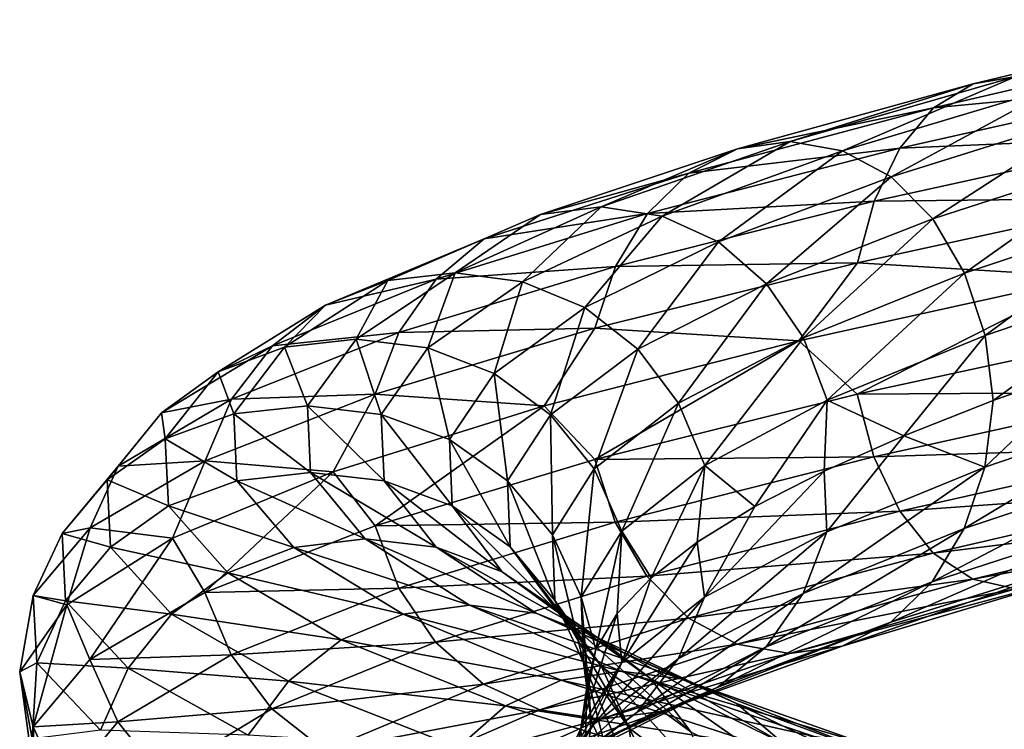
# Model space of a CAD drawing. Header units: metres. Extents: x -109 to 109, y -917 to 389.
# Tile 331 of 656: x -18.98 to -9.47, y -675.65 to -668.8. Entities that reach past the tile are written whole.
import ezdxf

# ---------------------------------------------------------------- set-up
doc = ezdxf.new("R2010")
doc.units = ezdxf.units.M
doc.layers.add('solid_24503124_XXX_01_SW0001', color=7, linetype='CONTINUOUS')

msp = doc.modelspace()

# ---------------------------------------------------------------- linework, layer by layer
at = {"layer": 'solid_24503124_XXX_01_SW0001'}
for points in [[(-7.195387, -668.796448, 17.020285), (-9.770555, -669.416138, 15.535166), (-7.476511, -669.027466, 17.624468)], [(-9.359175, -669.346313, 14.950177), (-9.770555, -669.416138, 15.535166), (-7.195387, -668.796448, 17.020285)], [(-7.476511, -669.027466, 17.624468), (-10.15229, -669.648193, 16.080921), (-7.715675, -669.415039, 18.141806)], [(-9.770555, -669.416138, 15.535166), (-10.15229, -669.648193, 16.080921), (-7.476511, -669.027466, 17.624468)], [(-9.359175, -669.346313, 14.950177), (-11.53777, -669.972046, 13.119463), (-9.770555, -669.416138, 15.535166)], [(-11.030814, -670.062439, 12.6184), (-11.53777, -669.972046, 13.119463), (-9.359175, -669.346313, 14.950177)], [(-8.947944, -669.43811, 14.368219), (-11.030814, -670.062439, 12.6184), (-9.359175, -669.346313, 14.950177)], [(-9.770555, -669.416138, 15.535166), (-12.04491, -670.043274, 13.623528), (-10.15229, -669.648193, 16.080921)], [(-11.53777, -669.972046, 13.119463), (-12.04491, -670.043274, 13.623528), (-9.770555, -669.416138, 15.535166)], [(-10.56077, -670.313721, 12.156743), (-11.030814, -670.062439, 12.6184), (-8.947944, -669.43811, 14.368219)], [(-8.566654, -669.690735, 13.831558), (-10.56077, -670.313721, 12.156743), (-8.947944, -669.43811, 14.368219)], [(-7.715675, -669.415039, 18.141806), (-10.477049, -670.036621, 16.54855), (-7.900064, -669.925842, 18.544359)], [(-10.15229, -669.648193, 16.080921), (-10.477049, -670.036621, 16.54855), (-7.715675, -669.415039, 18.141806)], [(-10.15229, -669.648193, 16.080921), (-12.515505, -670.276672, 14.09419), (-10.477049, -670.036621, 16.54855)], [(-12.04491, -670.043274, 13.623528), (-12.515505, -670.276672, 14.09419), (-10.15229, -669.648193, 16.080921)], [(-10.161241, -670.718445, 11.76768), (-10.56077, -670.313721, 12.156743), (-8.566654, -669.690735, 13.831558)], [(-8.242565, -670.096558, 13.378742), (-10.161241, -670.718445, 11.76768), (-8.566654, -669.690735, 13.831558)], [(-7.900064, -669.925842, 18.544359), (-10.727429, -670.548096, 16.912781), (-8.018706, -670.519897, 18.80801)], [(-10.477049, -670.036621, 16.54855), (-10.727429, -670.548096, 16.912781), (-7.900064, -669.925842, 18.544359)], [(-11.53777, -669.972046, 13.119463), (-13.360272, -670.604004, 10.93558), (-12.04491, -670.043274, 13.623528)], [(-12.773238, -670.692627, 10.53093), (-13.360272, -670.604004, 10.93558), (-11.53777, -669.972046, 13.119463)], [(-11.030814, -670.062439, 12.6184), (-12.773238, -670.692627, 10.53093), (-11.53777, -669.972046, 13.119463)], [(-12.04491, -670.043274, 13.623528), (-13.94752, -670.67688, 11.343198), (-12.515505, -670.276672, 14.09419)], [(-13.360272, -670.604004, 10.93558), (-13.94752, -670.67688, 11.343198), (-12.04491, -670.043274, 13.623528)], [(-10.477049, -670.036621, 16.54855), (-12.91586, -670.666199, 14.497935), (-10.727429, -670.548096, 16.912781)], [(-12.515505, -670.276672, 14.09419), (-12.91586, -670.666199, 14.497935), (-10.477049, -670.036621, 16.54855)], [(-12.228946, -670.942383, 10.158667), (-12.773238, -670.692627, 10.53093), (-11.030814, -670.062439, 12.6184)], [(-10.56077, -670.313721, 12.156743), (-12.228946, -670.942383, 10.158667), (-11.030814, -670.062439, 12.6184)], [(-9.853586, -671.242493, 11.471792), (-10.161241, -670.718445, 11.76768), (-8.242565, -670.096558, 13.378742)], [(-7.993003, -670.62146, 13.033762), (-9.853586, -671.242493, 11.471792), (-8.242565, -670.096558, 13.378742)], [(-12.515505, -670.276672, 14.09419), (-14.49245, -670.911804, 11.724363), (-12.91586, -670.666199, 14.497935)], [(-13.94752, -670.67688, 11.343198), (-14.49245, -670.911804, 11.724363), (-12.515505, -670.276672, 14.09419)], [(-11.766306, -671.345825, 9.845585), (-12.228946, -670.942383, 10.158667), (-10.56077, -670.313721, 12.156743)], [(-10.161241, -670.718445, 11.76768), (-11.766306, -671.345825, 9.845585), (-10.56077, -670.313721, 12.156743)], [(-10.727429, -670.548096, 16.912781), (-13.224523, -671.178528, 14.812913), (-10.888534, -671.142578, 17.151775)], [(-12.91586, -670.666199, 14.497935), (-13.224523, -671.178528, 14.812913), (-10.727429, -670.548096, 16.912781)], [(-8.018706, -670.519897, 18.80801), (-10.888534, -671.142578, 17.151775), (-8.649696, -671.278198, 18.622126)], [(-10.727429, -670.548096, 16.912781), (-10.888534, -671.142578, 17.151775), (-8.018706, -670.519897, 18.80801)], [(-13.94752, -670.67688, 11.343198), (-15.4204, -671.315613, 8.765796), (-14.49245, -670.911804, 11.724363)], [(-14.771138, -671.240845, 8.467134), (-15.4204, -671.315613, 8.765796), (-13.94752, -670.67688, 11.343198)], [(-12.91586, -670.666199, 14.497935), (-14.956044, -671.302673, 12.051969), (-13.224523, -671.178528, 14.812913)], [(-14.49245, -670.911804, 11.724363), (-14.956044, -671.302673, 12.051969), (-12.91586, -670.666199, 14.497935)], [(-13.360272, -670.604004, 10.93558), (-14.771138, -671.240845, 8.467134), (-13.94752, -670.67688, 11.343198)], [(-14.122111, -671.327637, 8.171399), (-14.771138, -671.240845, 8.467134), (-13.360272, -670.604004, 10.93558)], [(-12.773238, -670.692627, 10.53093), (-14.122111, -671.327637, 8.171399), (-13.360272, -670.604004, 10.93558)], [(-13.520341, -671.575562, 7.900121), (-14.122111, -671.327637, 8.171399), (-12.773238, -670.692627, 10.53093)], [(-12.228946, -670.942383, 10.158667), (-13.520341, -671.575562, 7.900121), (-12.773238, -670.692627, 10.53093)], [(-9.656173, -671.845032, 11.286576), (-9.853586, -671.242493, 11.471792), (-7.993003, -670.62146, 13.033762)], [(-7.832866, -671.224548, 12.817045), (-9.656173, -671.845032, 11.286576), (-7.993003, -670.62146, 13.033762)], [(-11.410055, -671.868774, 9.608207), (-11.766306, -671.345825, 9.845585), (-10.161241, -670.718445, 11.76768)], [(-9.853586, -671.242493, 11.471792), (-11.410055, -671.868774, 9.608207), (-10.161241, -670.718445, 11.76768)], [(-14.49245, -670.911804, 11.724363), (-16.022875, -671.552368, 9.045856), (-14.956044, -671.302673, 12.051969)], [(-15.4204, -671.315613, 8.765796), (-16.022875, -671.552368, 9.045856), (-14.49245, -670.911804, 11.724363)], [(-13.008846, -671.977539, 7.672876), (-13.520341, -671.575562, 7.900121), (-12.228946, -670.942383, 10.158667)], [(-11.766306, -671.345825, 9.845585), (-13.008846, -671.977539, 7.672876), (-12.228946, -670.942383, 10.158667)], [(-10.888534, -671.142578, 17.151775), (-13.423128, -671.77356, 15.020215), (-11.454865, -671.89801, 16.873978)], [(-13.224523, -671.178528, 14.812913), (-13.423128, -671.77356, 15.020215), (-10.888534, -671.142578, 17.151775)], [(-10.888534, -671.142578, 17.151775), (-11.454865, -671.89801, 16.873978), (-8.649696, -671.278198, 18.622126)], [(-14.771138, -671.240845, 8.467134), (-15.726528, -671.881348, 5.78996), (-15.4204, -671.315613, 8.765796)], [(-15.035522, -671.966064, 5.612313), (-15.726528, -671.881348, 5.78996), (-14.771138, -671.240845, 8.467134)], [(-13.224523, -671.178528, 14.812913), (-15.313463, -671.81604, 12.308246), (-13.423128, -671.77356, 15.020215)], [(-14.956044, -671.302673, 12.051969), (-15.313463, -671.81604, 12.308246), (-13.224523, -671.178528, 14.812913)], [(-14.122111, -671.327637, 8.171399), (-15.035522, -671.966064, 5.612313), (-14.771138, -671.240845, 8.467134)], [(-11.181458, -672.470642, 9.460535), (-11.410055, -671.868774, 9.608207), (-9.853586, -671.242493, 11.471792)], [(-9.656173, -671.845032, 11.286576), (-11.181458, -672.470642, 9.460535), (-9.853586, -671.242493, 11.471792)], [(-7.832866, -671.224548, 12.817045), (-9.576473, -672.474121, 11.240294), (-9.656173, -671.845032, 11.286576)], [(-7.832866, -671.224548, 12.817045), (-8.624189, -672.136108, 12.105274), (-9.576473, -672.474121, 11.240294)], [(-14.956044, -671.302673, 12.051969), (-16.535427, -671.944702, 9.287449), (-15.313463, -671.81604, 12.308246)], [(-16.022875, -671.552368, 9.045856), (-16.535427, -671.944702, 9.287449), (-14.956044, -671.302673, 12.051969)], [(-15.4204, -671.315613, 8.765796), (-16.417784, -671.958191, 5.970492), (-16.022875, -671.552368, 9.045856)], [(-15.726528, -671.881348, 5.78996), (-16.417784, -671.958191, 5.970492), (-15.4204, -671.315613, 8.765796)], [(-14.39483, -672.212097, 5.450524), (-15.035522, -671.966064, 5.612313), (-14.122111, -671.327637, 8.171399)], [(-13.520341, -671.575562, 7.900121), (-14.39483, -672.212097, 5.450524), (-14.122111, -671.327637, 8.171399)], [(-12.614975, -672.499329, 7.501595), (-13.008846, -671.977539, 7.672876), (-11.766306, -671.345825, 9.845585)], [(-11.410055, -671.868774, 9.608207), (-12.614975, -672.499329, 7.501595), (-11.766306, -671.345825, 9.845585)], [(-8.649696, -671.278198, 18.622126), (-11.454865, -671.89801, 16.873978), (-10.889643, -672.412842, 17.17552)], [(-8.649696, -671.278198, 18.622126), (-10.889643, -672.412842, 17.17552), (-8.019524, -671.790161, 18.831926)], [(-16.022875, -671.552368, 9.045856), (-17.059227, -672.196838, 6.140936), (-16.535427, -671.944702, 9.287449)], [(-16.417784, -671.958191, 5.970492), (-17.059227, -672.196838, 6.140936), (-16.022875, -671.552368, 9.045856)], [(-13.850252, -672.612427, 5.316343), (-14.39483, -672.212097, 5.450524), (-13.520341, -671.575562, 7.900121)], [(-13.008846, -671.977539, 7.672876), (-13.850252, -672.612427, 5.316343), (-13.520341, -671.575562, 7.900121)], [(-15.313463, -671.81604, 12.308246), (-16.93059, -672.459229, 9.477411), (-15.543441, -672.411743, 12.477777)], [(-16.535427, -671.944702, 9.287449), (-16.93059, -672.459229, 9.477411), (-15.313463, -671.81604, 12.308246)], [(-13.423128, -671.77356, 15.020215), (-15.543441, -672.411743, 12.477777), (-13.913095, -672.526001, 14.665479)], [(-15.313463, -671.81604, 12.308246), (-15.543441, -672.411743, 12.477777), (-13.423128, -671.77356, 15.020215)], [(-13.423128, -671.77356, 15.020215), (-13.913095, -672.526001, 14.665479), (-11.454865, -671.89801, 16.873978)], [(-8.019524, -671.790161, 18.831926), (-10.889643, -672.412842, 17.17552), (-7.901592, -672.393616, 18.590698)], [(-15.726528, -671.881348, 5.78996), (-16.196915, -672.524048, 2.987292), (-16.417784, -671.958191, 5.970492)], [(-15.48524, -672.606628, 2.933246), (-16.196915, -672.524048, 2.987292), (-15.726528, -671.881348, 5.78996)], [(-15.035522, -671.966064, 5.612313), (-15.48524, -672.606628, 2.933246), (-15.726528, -671.881348, 5.78996)], [(-11.454865, -671.89801, 16.873978), (-13.913095, -672.526001, 14.665479), (-13.424495, -673.043823, 15.043742)], [(-11.454865, -671.89801, 16.873978), (-13.424495, -673.043823, 15.043742), (-10.889643, -672.412842, 17.17552)], [(-12.362238, -673.100464, 7.396336), (-12.614975, -672.499329, 7.501595), (-11.410055, -671.868774, 9.608207)], [(-11.181458, -672.470642, 9.460535), (-12.362238, -673.100464, 7.396336), (-11.410055, -671.868774, 9.608207)], [(-9.656173, -671.845032, 11.286576), (-10.440995, -672.813721, 10.288092), (-11.181458, -672.470642, 9.460535)], [(-9.656173, -671.845032, 11.286576), (-9.576473, -672.474121, 11.240294), (-10.440995, -672.813721, 10.288092)], [(-16.535427, -671.944702, 9.287449), (-17.604929, -672.59082, 6.289272), (-16.93059, -672.459229, 9.477411)], [(-17.059227, -672.196838, 6.140936), (-17.604929, -672.59082, 6.289272), (-16.535427, -671.944702, 9.287449)], [(-16.417784, -671.958191, 5.970492), (-16.908846, -672.603027, 3.044178), (-17.059227, -672.196838, 6.140936)], [(-16.196915, -672.524048, 2.987292), (-16.908846, -672.603027, 3.044178), (-16.417784, -671.958191, 5.970492)], [(-14.825384, -672.850647, 2.886059), (-15.48524, -672.606628, 2.933246), (-15.035522, -671.966064, 5.612313)], [(-14.39483, -672.212097, 5.450524), (-14.825384, -672.850647, 2.886059), (-15.035522, -671.966064, 5.612313)], [(-13.430905, -673.132996, 5.216724), (-13.850252, -672.612427, 5.316343), (-13.008846, -671.977539, 7.672876)], [(-12.614975, -672.499329, 7.501595), (-13.430905, -673.132996, 5.216724), (-13.008846, -671.977539, 7.672876)], [(-17.059227, -672.196838, 6.140936), (-17.569473, -672.843689, 3.099886), (-17.604929, -672.59082, 6.289272)], [(-16.908846, -672.603027, 3.044178), (-17.569473, -672.843689, 3.099886), (-17.059227, -672.196838, 6.140936)], [(-14.264518, -673.249268, 2.849287), (-14.825384, -672.850647, 2.886059), (-14.39483, -672.212097, 5.450524)], [(-13.850252, -672.612427, 5.316343), (-14.264518, -673.249268, 2.849287), (-14.39483, -672.212097, 5.450524)], [(-9.657539, -673.115234, 11.310103), (-9.576473, -672.474121, 11.240294), (-8.624189, -672.136108, 12.105274)], [(-7.833974, -672.494751, 12.840791), (-9.657539, -673.115234, 11.310103), (-8.624189, -672.136108, 12.105274)], [(-10.889643, -672.412842, 17.17552), (-10.729505, -673.01593, 16.958803), (-7.901592, -672.393616, 18.590698)], [(-7.901592, -672.393616, 18.590698), (-10.729505, -673.01593, 16.958803), (-7.717806, -672.919189, 18.20752)], [(-16.93059, -672.459229, 9.477411), (-18.02565, -673.106567, 6.407337), (-17.184853, -673.055664, 9.604274)], [(-17.604929, -672.59082, 6.289272), (-18.02565, -673.106567, 6.407337), (-16.93059, -672.459229, 9.477411)], [(-15.543441, -672.411743, 12.477777), (-17.184853, -673.055664, 9.604274), (-15.9499, -673.161377, 12.061428)], [(-16.93059, -672.459229, 9.477411), (-17.184853, -673.055664, 9.604274), (-15.543441, -672.411743, 12.477777)], [(-15.543441, -672.411743, 12.477777), (-15.9499, -673.161377, 12.061428), (-13.913095, -672.526001, 14.665479)], [(-13.161821, -673.733337, 5.15745), (-13.430905, -673.132996, 5.216724), (-12.614975, -672.499329, 7.501595)], [(-10.889643, -672.412842, 17.17552), (-13.424495, -673.043823, 15.043742), (-10.729505, -673.01593, 16.958803)], [(-12.362238, -673.100464, 7.396336), (-13.161821, -673.733337, 5.15745), (-12.614975, -672.499329, 7.501595)], [(-11.181458, -672.470642, 9.460535), (-11.877517, -673.496765, 8.159165), (-12.362238, -673.100464, 7.396336)], [(-11.181458, -672.470642, 9.460535), (-11.210419, -673.154663, 9.257915), (-11.877517, -673.496765, 8.159165)], [(-11.181458, -672.470642, 9.460535), (-10.440995, -672.813721, 10.288092), (-11.210419, -673.154663, 9.257915)], [(-9.657539, -673.115234, 11.310103), (-10.440995, -672.813721, 10.288092), (-9.576473, -672.474121, 11.240294)], [(-9.856146, -673.710327, 11.517406), (-9.657539, -673.115234, 11.310103), (-7.833974, -672.494751, 12.840791)], [(-7.995079, -673.089233, 13.079783), (-9.856146, -673.710327, 11.517406), (-7.833974, -672.494751, 12.840791)], [(-17.604929, -672.59082, 6.289272), (-18.131498, -673.23938, 3.150612), (-18.02565, -673.106567, 6.407337)], [(-17.569473, -672.843689, 3.099886), (-18.131498, -673.23938, 3.150612), (-17.604929, -672.59082, 6.289272)], [(-16.196915, -672.524048, 2.987292), (-16.168335, -673.167419, 0.145561), (-16.908846, -672.603027, 3.044178)], [(-15.457917, -673.247803, 0.216833), (-16.168335, -673.167419, 0.145561), (-16.196915, -672.524048, 2.987292)], [(-15.48524, -672.606628, 2.933246), (-15.457917, -673.247803, 0.216833), (-16.196915, -672.524048, 2.987292)], [(-13.913095, -672.526001, 14.665479), (-15.9499, -673.161377, 12.061428), (-15.545023, -673.682007, 12.501043)], [(-13.913095, -672.526001, 14.665479), (-15.545023, -673.682007, 12.501043), (-13.424495, -673.043823, 15.043742)], [(-16.908846, -672.603027, 3.044178), (-16.879011, -673.248657, 0.077084), (-17.569473, -672.843689, 3.099886)], [(-16.168335, -673.167419, 0.145561), (-16.879011, -673.248657, 0.077084), (-16.908846, -672.603027, 3.044178)], [(-14.799226, -673.489807, 0.285839), (-15.457917, -673.247803, 0.216833), (-15.48524, -672.606628, 2.933246)], [(-14.825384, -672.850647, 2.886059), (-14.799226, -673.489807, 0.285839), (-15.48524, -672.606628, 2.933246)], [(-13.832628, -673.768555, 2.824678), (-14.264518, -673.249268, 2.849287), (-13.850252, -672.612427, 5.316343)], [(-13.430905, -673.132996, 5.216724), (-13.832628, -673.768555, 2.824678), (-13.850252, -672.612427, 5.316343)], [(-17.569473, -672.843689, 3.099886), (-17.538473, -673.491272, 0.016463), (-18.131498, -673.23938, 3.150612)], [(-16.879011, -673.248657, 0.077084), (-17.538473, -673.491272, 0.016463), (-17.569473, -672.843689, 3.099886)], [(-14.239348, -673.886719, 0.347829), (-14.799226, -673.489807, 0.285839), (-14.825384, -672.850647, 2.886059)], [(-14.264518, -673.249268, 2.849287), (-14.239348, -673.886719, 0.347829), (-14.825384, -672.850647, 2.886059)], [(-11.183041, -673.740906, 9.483802), (-11.210419, -673.154663, 9.257915), (-10.440995, -672.813721, 10.288092)], [(-9.657539, -673.115234, 11.310103), (-11.183041, -673.740906, 9.483802), (-10.440995, -672.813721, 10.288092)], [(-10.729505, -673.01593, 16.958803), (-10.479943, -673.540771, 16.613823), (-7.717806, -672.919189, 18.20752)], [(-7.717806, -672.919189, 18.20752), (-10.479943, -673.540771, 16.613823), (-7.479135, -673.325928, 17.705099)], [(-17.184853, -673.055664, 9.604274), (-18.29636, -673.703857, 6.487937), (-17.500826, -673.802002, 9.144312)], [(-18.02565, -673.106567, 6.407337), (-18.29636, -673.703857, 6.487937), (-17.184853, -673.055664, 9.604274)], [(-17.184853, -673.055664, 9.604274), (-17.500826, -673.802002, 9.144312), (-15.9499, -673.161377, 12.061428)], [(-13.424495, -673.043823, 15.043742), (-15.545023, -673.682007, 12.501043), (-13.227081, -673.646362, 14.858526)], [(-13.424495, -673.043823, 15.043742), (-13.227081, -673.646362, 14.858526), (-10.729505, -673.01593, 16.958803)], [(-10.729505, -673.01593, 16.958803), (-13.227081, -673.646362, 14.858526), (-10.479943, -673.540771, 16.613823)], [(-18.02565, -673.106567, 6.407337), (-18.564804, -673.75647, 3.193421), (-18.29636, -673.703857, 6.487937)], [(-18.131498, -673.23938, 3.150612), (-18.564804, -673.75647, 3.193421), (-18.02565, -673.106567, 6.407337)], [(-15.9499, -673.161377, 12.061428), (-17.500826, -673.802002, 9.144312), (-17.186602, -674.325928, 9.627248)], [(-15.9499, -673.161377, 12.061428), (-17.186602, -674.325928, 9.627248), (-15.545023, -673.682007, 12.501043)], [(-16.168335, -673.167419, 0.145561), (-15.640689, -673.809937, -2.646977), (-16.879011, -673.248657, 0.077084)], [(-14.953455, -673.888184, -2.452549), (-15.640689, -673.809937, -2.646977), (-16.168335, -673.167419, 0.145561)], [(-15.457917, -673.247803, 0.216833), (-14.953455, -673.888184, -2.452549), (-16.168335, -673.167419, 0.145561)], [(-13.555495, -674.368042, 2.813535), (-13.832628, -673.768555, 2.824678), (-13.430905, -673.132996, 5.216724)], [(-13.161821, -673.733337, 5.15745), (-13.555495, -674.368042, 2.813535), (-13.430905, -673.132996, 5.216724)], [(-12.362238, -673.100464, 7.396336), (-12.880368, -674.18396, 5.795998), (-13.161821, -673.733337, 5.15745)], [(-12.362238, -673.100464, 7.396336), (-12.435658, -673.839966, 7.001546), (-12.880368, -674.18396, 5.795998)], [(-12.362238, -673.100464, 7.396336), (-11.877517, -673.496765, 8.159165), (-12.435658, -673.839966, 7.001546)], [(-12.363988, -674.370728, 7.419309), (-11.877517, -673.496765, 8.159165), (-11.210419, -673.154663, 9.257915)], [(-11.183041, -673.740906, 9.483802), (-12.363988, -674.370728, 7.419309), (-11.210419, -673.154663, 9.257915)], [(-11.413018, -674.336609, 9.653334), (-11.183041, -673.740906, 9.483802), (-9.657539, -673.115234, 11.310103)], [(-9.856146, -673.710327, 11.517406), (-11.413018, -674.336609, 9.653334), (-9.657539, -673.115234, 11.310103)], [(-10.164808, -674.222656, 11.832383), (-9.856146, -673.710327, 11.517406), (-7.995079, -673.089233, 13.079783)], [(-8.245459, -673.600769, 13.444015), (-10.164808, -674.222656, 11.832383), (-7.995079, -673.089233, 13.079783)], [(-18.131498, -673.23938, 3.150612), (-18.099506, -673.888672, -0.031778), (-18.564804, -673.75647, 3.193421)], [(-17.538473, -673.491272, 0.016463), (-18.099506, -673.888672, -0.031778), (-18.131498, -673.23938, 3.150612)], [(-16.879011, -673.248657, 0.077084), (-16.328171, -673.893311, -2.838654), (-17.538473, -673.491272, 0.016463)], [(-15.640689, -673.809937, -2.646977), (-16.328171, -673.893311, -2.838654), (-16.879011, -673.248657, 0.077084)], [(-14.316259, -674.128235, -2.269354), (-14.953455, -673.888184, -2.452549), (-15.457917, -673.247803, 0.216833)], [(-14.799226, -673.489807, 0.285839), (-14.316259, -674.128235, -2.269354), (-15.457917, -673.247803, 0.216833)], [(-13.808222, -674.404663, 0.399271), (-14.239348, -673.886719, 0.347829), (-14.264518, -673.249268, 2.849287)], [(-13.832628, -673.768555, 2.824678), (-13.808222, -674.404663, 0.399271), (-14.264518, -673.249268, 2.849287)], [(-10.479943, -673.540771, 16.613823), (-10.155854, -673.946655, 16.161007), (-7.479135, -673.325928, 17.705099)], [(-7.479135, -673.325928, 17.705099), (-10.155854, -673.946655, 16.161007), (-7.19834, -673.579529, 17.110077)], [(-17.538473, -673.491272, 0.016463), (-16.966112, -674.138, -3.013598), (-18.099506, -673.888672, -0.031778)], [(-16.328171, -673.893311, -2.838654), (-16.966112, -674.138, -3.013598), (-17.538473, -673.491272, 0.016463)], [(-13.774653, -674.523376, -2.110305), (-14.316259, -674.128235, -2.269354), (-14.799226, -673.489807, 0.285839)], [(-14.239348, -673.886719, 0.347829), (-13.774653, -674.523376, -2.110305), (-14.799226, -673.489807, 0.285839)], [(-13.227081, -673.646362, 14.858526), (-12.919428, -674.170349, 14.562638), (-10.479943, -673.540771, 16.613823)], [(-10.479943, -673.540771, 16.613823), (-12.919428, -674.170349, 14.562638), (-10.155854, -673.946655, 16.161007)], [(-12.363988, -674.370728, 7.419309), (-12.435658, -673.839966, 7.001546), (-11.877517, -673.496765, 8.159165)], [(-10.565163, -674.612183, 12.236128), (-10.164808, -674.222656, 11.832383), (-8.245459, -673.600769, 13.444015)], [(-8.570217, -673.989136, 13.911644), (-10.565163, -674.612183, 12.236128), (-8.245459, -673.600769, 13.444015)], [(-10.155854, -673.946655, 16.161007), (-9.774565, -674.199219, 15.624346), (-7.19834, -673.579529, 17.110077)], [(-7.19834, -673.579529, 17.110077), (-9.774565, -674.199219, 15.624346), (-6.895494, -673.672424, 16.465178)], [(-18.29636, -673.703857, 6.487937), (-18.843611, -674.354614, 3.225599), (-18.520279, -674.446838, 6.000711)], [(-18.564804, -673.75647, 3.193421), (-18.843611, -674.354614, 3.225599), (-18.29636, -673.703857, 6.487937)], [(-18.29636, -673.703857, 6.487937), (-18.520279, -674.446838, 6.000711), (-17.500826, -673.802002, 9.144312)], [(-15.545023, -673.682007, 12.501043), (-17.186602, -674.325928, 9.627248), (-15.316426, -674.283875, 12.353372)], [(-15.545023, -673.682007, 12.501043), (-15.316426, -674.283875, 12.353372), (-13.227081, -673.646362, 14.858526)], [(-13.227081, -673.646362, 14.858526), (-15.316426, -674.283875, 12.353372), (-12.919428, -674.170349, 14.562638)], [(-13.161821, -673.733337, 5.15745), (-13.413967, -674.873596, 3.285906), (-13.555495, -674.368042, 2.813535)], [(-13.161821, -673.733337, 5.15745), (-13.207704, -674.528564, 4.553731), (-13.413967, -674.873596, 3.285906)], [(-13.161821, -673.733337, 5.15745), (-12.880368, -674.18396, 5.795998), (-13.207704, -674.528564, 4.553731)], [(-11.770437, -674.849976, 9.90961), (-11.413018, -674.336609, 9.653334), (-9.856146, -673.710327, 11.517406)], [(-10.164808, -674.222656, 11.832383), (-11.770437, -674.849976, 9.90961), (-9.856146, -673.710327, 11.517406)], [(-9.774565, -674.199219, 15.624346), (-9.363334, -674.291016, 15.042388), (-6.895494, -673.672424, 16.465178)], [(-18.564804, -673.75647, 3.193421), (-18.532047, -674.407104, -0.065268), (-18.843611, -674.354614, 3.225599)], [(-18.099506, -673.888672, -0.031778), (-18.532047, -674.407104, -0.065268), (-18.564804, -673.75647, 3.193421)], [(-17.500826, -673.802002, 9.144312), (-18.520279, -674.446838, 6.000711), (-18.298223, -674.974121, 6.510592)], [(-17.500826, -673.802002, 9.144312), (-18.298223, -674.974121, 6.510592), (-17.186602, -674.325928, 9.627248)], [(-15.640689, -673.809937, -2.646977), (-14.631547, -674.450134, -5.304367), (-16.328171, -673.893311, -2.838654)], [(-13.988654, -674.526306, -4.992721), (-14.631547, -674.450134, -5.304367), (-15.640689, -673.809937, -2.646977)], [(-14.953455, -673.888184, -2.452549), (-13.988654, -674.526306, -4.992721), (-15.640689, -673.809937, -2.646977)], [(-13.531578, -675.003296, 0.436928), (-13.808222, -674.404663, 0.399271), (-13.832628, -673.768555, 2.824678)], [(-13.555495, -674.368042, 2.813535), (-13.531578, -675.003296, 0.436928), (-13.832628, -673.768555, 2.824678)], [(-12.618251, -674.967163, 7.546172), (-12.363988, -674.370728, 7.419309), (-11.183041, -673.740906, 9.483802)], [(-11.413018, -674.336609, 9.653334), (-12.618251, -674.967163, 7.546172), (-11.183041, -673.740906, 9.483802)], [(-18.099506, -673.888672, -0.031778), (-17.508837, -674.537048, -3.159098), (-18.532047, -674.407104, -0.065268)], [(-16.966112, -674.138, -3.013598), (-17.508837, -674.537048, -3.159098), (-18.099506, -673.888672, -0.031778)], [(-16.328171, -673.893311, -2.838654), (-15.274673, -674.535522, -5.613304), (-16.966112, -674.138, -3.013598)], [(-14.631547, -674.450134, -5.304367), (-15.274673, -674.535522, -5.613304), (-16.328171, -673.893311, -2.838654)], [(-13.39257, -674.764404, -4.700842), (-13.988654, -674.526306, -4.992721), (-14.953455, -673.888184, -2.452549)], [(-14.316259, -674.128235, -2.269354), (-13.39257, -674.764404, -4.700842), (-14.953455, -673.888184, -2.452549)], [(-13.357596, -675.040039, -1.984124), (-13.774653, -674.523376, -2.110305), (-14.239348, -673.886719, 0.347829)], [(-13.808222, -674.404663, 0.399271), (-13.357596, -675.040039, -1.984124), (-14.239348, -673.886719, 0.347829)], [(-13.163684, -675.003601, 5.180105), (-12.880368, -674.18396, 5.795998), (-12.435658, -673.839966, 7.001546)], [(-12.363988, -674.370728, 7.419309), (-13.163684, -675.003601, 5.180105), (-12.435658, -673.839966, 7.001546)], [(-12.919428, -674.170349, 14.562638), (-12.519897, -674.575134, 14.173574), (-10.155854, -673.946655, 16.161007)], [(-10.155854, -673.946655, 16.161007), (-12.519897, -674.575134, 14.173574), (-9.774565, -674.199219, 15.624346)], [(-11.035758, -674.845581, 12.706791), (-10.565163, -674.612183, 12.236128), (-8.570217, -673.989136, 13.911644)], [(-8.951953, -674.221191, 14.457399), (-11.035758, -674.845581, 12.706791), (-8.570217, -673.989136, 13.911644)], [(-16.966112, -674.138, -3.013598), (-15.871454, -674.782104, -5.897059), (-17.508837, -674.537048, -3.159098)], [(-15.274673, -674.535522, -5.613304), (-15.871454, -674.782104, -5.897059), (-16.966112, -674.138, -3.013598)], [(-15.316426, -674.283875, 12.353372), (-14.960176, -674.806824, 12.115993), (-12.919428, -674.170349, 14.562638)], [(-12.919428, -674.170349, 14.562638), (-14.960176, -674.806824, 12.115993), (-12.519897, -674.575134, 14.173574)], [(-12.885909, -675.15802, -4.449414), (-13.39257, -674.764404, -4.700842), (-14.316259, -674.128235, -2.269354)], [(-13.774653, -674.523376, -2.110305), (-12.885909, -675.15802, -4.449414), (-14.316259, -674.128235, -2.269354)], [(-13.163684, -675.003601, 5.180105), (-13.207704, -674.528564, 4.553731), (-12.880368, -674.18396, 5.795998)], [(-12.519897, -674.575134, 14.173574), (-12.049853, -674.826416, 13.711919), (-9.774565, -674.199219, 15.624346)], [(-9.774565, -674.199219, 15.624346), (-12.049853, -674.826416, 13.711919), (-9.363334, -674.291016, 15.042388)], [(-17.186602, -674.325928, 9.627248), (-16.933865, -674.927063, 9.521989), (-15.316426, -674.283875, 12.353372)], [(-15.316426, -674.283875, 12.353372), (-16.933865, -674.927063, 9.521989), (-14.960176, -674.806824, 12.115993)], [(-12.234032, -675.240845, 10.237216), (-11.770437, -674.849976, 9.90961), (-10.164808, -674.222656, 11.832383)], [(-10.565163, -674.612183, 12.236128), (-12.234032, -675.240845, 10.237216), (-10.164808, -674.222656, 11.832383)], [(-12.049853, -674.826416, 13.711919), (-11.542897, -674.916748, 13.210855), (-9.363334, -674.291016, 15.042388)], [(-11.542897, -674.916748, 13.210855), (-11.035758, -674.845581, 12.706791), (-8.951953, -674.221191, 14.457399)], [(-9.363334, -674.291016, 15.042388), (-11.542897, -674.916748, 13.210855), (-8.951953, -674.221191, 14.457399)], [(-18.843611, -674.354614, 3.225599), (-18.975239, -675.093628, 2.729767), (-18.520279, -674.446838, 6.000711)], [(-18.843611, -674.354614, 3.225599), (-18.810362, -675.006104, -0.082185), (-18.975239, -675.093628, 2.729767)], [(-18.532047, -674.407104, -0.065268), (-18.810362, -675.006104, -0.082185), (-18.843611, -674.354614, 3.225599)], [(-17.186602, -674.325928, 9.627248), (-18.298223, -674.974121, 6.510592), (-16.933865, -674.927063, 9.521989)], [(-13.555495, -674.368042, 2.813535), (-13.413967, -674.873596, 3.285906), (-13.497637, -675.218872, 2.004135)], [(-13.555495, -674.368042, 2.813535), (-13.497637, -675.218872, 2.004135), (-13.458428, -675.564209, 0.720317)], [(-13.555495, -674.368042, 2.813535), (-13.458428, -675.564209, 0.720317), (-13.531578, -675.003296, 0.436928)], [(-13.434393, -675.600891, 5.260705), (-13.163684, -675.003601, 5.180105), (-12.363988, -674.370728, 7.419309)], [(-12.618251, -674.967163, 7.546172), (-13.434393, -675.600891, 5.260705), (-12.363988, -674.370728, 7.419309)], [(-13.013413, -675.481689, 7.736134), (-12.618251, -674.967163, 7.546172), (-11.413018, -674.336609, 9.653334)], [(-11.770437, -674.849976, 9.90961), (-13.013413, -675.481689, 7.736134), (-11.413018, -674.336609, 9.653334)], [(-18.520279, -674.446838, 6.000711), (-18.975239, -675.093628, 2.729767), (-18.84553, -675.624817, 3.247921)], [(-18.520279, -674.446838, 6.000711), (-18.84553, -675.624817, 3.247921), (-18.298223, -674.974121, 6.510592)], [(-18.532047, -674.407104, -0.065268), (-17.927261, -675.056824, -3.267573), (-18.810362, -675.006104, -0.082185)], [(-17.508837, -674.537048, -3.159098), (-17.927261, -675.056824, -3.267573), (-18.532047, -674.407104, -0.065268)], [(-14.631547, -674.450134, -5.304367), (-13.170556, -675.086487, -7.743714), (-15.274673, -674.535522, -5.613304)], [(-12.591857, -675.160767, -7.324431), (-13.170556, -675.086487, -7.743714), (-14.631547, -674.450134, -5.304367)], [(-13.988654, -674.526306, -4.992721), (-12.591857, -675.160767, -7.324431), (-14.631547, -674.450134, -5.304367)], [(-13.08998, -675.637817, -1.898509), (-13.357596, -675.040039, -1.984124), (-13.808222, -674.404663, 0.399271)], [(-13.531578, -675.003296, 0.436928), (-13.08998, -675.637817, -1.898509), (-13.808222, -674.404663, 0.399271)], [(-17.508837, -674.537048, -3.159098), (-16.379162, -675.1828, -6.135128), (-17.927261, -675.056824, -3.267573)], [(-15.871454, -674.782104, -5.897059), (-16.379162, -675.1828, -6.135128), (-17.508837, -674.537048, -3.159098)], [(-15.274673, -674.535522, -5.613304), (-13.749464, -675.173767, -8.160329), (-15.871454, -674.782104, -5.897059)], [(-13.170556, -675.086487, -7.743714), (-13.749464, -675.173767, -8.160329), (-15.274673, -674.535522, -5.613304)], [(-14.960176, -674.806824, 12.115993), (-14.497537, -675.210266, 11.802913), (-12.519897, -674.575134, 14.173574)], [(-12.519897, -674.575134, 14.173574), (-14.497537, -675.210266, 11.802913), (-12.049853, -674.826416, 13.711919)], [(-12.055293, -675.397156, -6.932753), (-12.591857, -675.160767, -7.324431), (-13.988654, -674.526306, -4.992721)], [(-13.39257, -674.764404, -4.700842), (-12.055293, -675.397156, -6.932753), (-13.988654, -674.526306, -4.992721)], [(-12.49576, -675.673401, -4.252098), (-12.885909, -675.15802, -4.449414), (-13.774653, -674.523376, -2.110305)], [(-13.357596, -675.040039, -1.984124), (-12.49576, -675.673401, -4.252098), (-13.774653, -674.523376, -2.110305)], [(-13.557414, -675.638306, 2.835857), (-13.413967, -674.873596, 3.285906), (-13.207704, -674.528564, 4.553731)], [(-13.163684, -675.003601, 5.180105), (-13.557414, -675.638306, 2.835857), (-13.207704, -674.528564, 4.553731)], [(-12.778962, -675.475769, 10.618381), (-12.234032, -675.240845, 10.237216), (-10.565163, -674.612183, 12.236128)], [(-11.035758, -674.845581, 12.706791), (-12.778962, -675.475769, 10.618381), (-10.565163, -674.612183, 12.236128)], [(-15.871454, -674.782104, -5.897059), (-14.286656, -675.422058, -8.544001), (-16.379162, -675.1828, -6.135128)], [(-13.749464, -675.173767, -8.160329), (-14.286656, -675.422058, -8.544001), (-15.871454, -674.782104, -5.897059)], [(-11.599224, -675.789246, -6.596497), (-12.055293, -675.397156, -6.932753), (-13.39257, -674.764404, -4.700842)], [(-12.885909, -675.15802, -4.449414), (-11.599224, -675.789246, -6.596497), (-13.39257, -674.764404, -4.700842)], [(-16.933865, -674.927063, 9.521989), (-16.539993, -675.448914, 9.350707), (-14.960176, -674.806824, 12.115993)], [(-14.960176, -674.806824, 12.115993), (-16.539993, -675.448914, 9.350707), (-14.497537, -675.210266, 11.802913)], [(-14.497537, -675.210266, 11.802913), (-13.953244, -675.460022, 11.430649), (-12.049853, -674.826416, 13.711919)], [(-12.049853, -674.826416, 13.711919), (-13.953244, -675.460022, 11.430649), (-11.542897, -674.916748, 13.210855)], [(-13.557414, -675.638306, 2.835857), (-13.497637, -675.218872, 2.004135), (-13.413967, -674.873596, 3.285906)], [(-13.525965, -675.874023, 7.977726), (-13.013413, -675.481689, 7.736134), (-11.770437, -674.849976, 9.90961)], [(-12.234032, -675.240845, 10.237216), (-13.525965, -675.874023, 7.977726), (-11.770437, -674.849976, 9.90961)], [(-13.366209, -675.548706, 11.025998), (-12.778962, -675.475769, 10.618381), (-11.035758, -674.845581, 12.706791)], [(-11.542897, -674.916748, 13.210855), (-13.366209, -675.548706, 11.025998), (-11.035758, -674.845581, 12.706791)], [(-18.298223, -674.974121, 6.510592), (-18.029139, -675.574463, 6.451318), (-16.933865, -674.927063, 9.521989)], [(-16.933865, -674.927063, 9.521989), (-18.029139, -675.574463, 6.451318), (-16.539993, -675.448914, 9.350707)], [(-13.953244, -675.460022, 11.430649), (-13.366209, -675.548706, 11.025998), (-11.542897, -674.916748, 13.210855)], [(-13.855115, -676.116638, 5.37877), (-13.434393, -675.600891, 5.260705), (-12.618251, -674.967163, 7.546172)], [(-13.013413, -675.481689, 7.736134), (-13.855115, -676.116638, 5.37877), (-12.618251, -674.967163, 7.546172)], [(-18.810362, -675.006104, -0.082185), (-18.854233, -675.740601, -0.568693), (-18.975239, -675.093628, 2.729767)], [(-18.810362, -675.006104, -0.082185), (-18.196493, -675.656616, -3.332737), (-18.854233, -675.740601, -0.568693)], [(-18.298223, -674.974121, 6.510592), (-18.84553, -675.624817, 3.247921), (-18.029139, -675.574463, 6.451318)], [(-17.927261, -675.056824, -3.267573), (-18.196493, -675.656616, -3.332737), (-18.810362, -675.006104, -0.082185)], [(-17.927261, -675.056824, -3.267573), (-16.77059, -675.703735, -6.314971), (-18.196493, -675.656616, -3.332737)], [(-16.379162, -675.1828, -6.135128), (-16.77059, -675.703735, -6.314971), (-17.927261, -675.056824, -3.267573)], [(-13.836221, -676.236389, 2.868035), (-13.557414, -675.638306, 2.835857), (-13.163684, -675.003601, 5.180105)], [(-13.434393, -675.600891, 5.260705), (-13.836221, -676.236389, 2.868035), (-13.163684, -675.003601, 5.180105)], [(-13.531578, -675.003296, 0.436928), (-13.458428, -675.564209, 0.720317), (-13.296122, -675.909363, -0.553749)], [(-13.531578, -675.003296, 0.436928), (-13.296122, -675.909363, -0.553749), (-13.012037, -676.25415, -1.806467)], [(-13.531578, -675.003296, 0.436928), (-13.012037, -676.25415, -1.806467), (-13.08998, -675.637817, -1.898509)], [(-12.245411, -676.270386, -4.120837), (-12.49576, -675.673401, -4.252098), (-13.357596, -675.040039, -1.984124)], [(-13.08998, -675.637817, -1.898509), (-12.245411, -676.270386, -4.120837), (-13.357596, -675.040039, -1.984124)], [(-18.975239, -675.093628, 2.729767), (-18.812277, -676.276367, -0.060201), (-18.84553, -675.624817, 3.247921)], [(-18.975239, -675.093628, 2.729767), (-18.854233, -675.740601, -0.568693), (-18.812277, -676.276367, -0.060201)], [(-13.170556, -675.086487, -7.743714), (-11.304179, -675.717712, -9.890271), (-13.749464, -675.173767, -8.160329)], [(-10.807487, -675.790344, -9.376216), (-11.304179, -675.717712, -9.890271), (-13.170556, -675.086487, -7.743714)], [(-12.591857, -675.160767, -7.324431), (-10.807487, -675.790344, -9.376216), (-13.170556, -675.086487, -7.743714)], [(-11.248032, -676.303528, -6.333859), (-11.599224, -675.789246, -6.596497), (-12.885909, -675.15802, -4.449414)], [(-12.49576, -675.673401, -4.252098), (-11.248032, -676.303528, -6.333859), (-12.885909, -675.15802, -4.449414)], [(-10.346959, -676.025208, -8.896666), (-10.807487, -675.790344, -9.376216), (-12.591857, -675.160767, -7.324431)], [(-12.055293, -675.397156, -6.932753), (-10.346959, -676.025208, -8.896666), (-12.591857, -675.160767, -7.324431)], [(-16.379162, -675.1828, -6.135128), (-14.743668, -675.82428, -8.867073), (-16.77059, -675.703735, -6.314971)], [(-16.539993, -675.448914, 9.350707), (-16.0285, -675.85083, 9.123463), (-14.497537, -675.210266, 11.802913)], [(-14.286656, -675.422058, -8.544001), (-14.743668, -675.82428, -8.867073), (-16.379162, -675.1828, -6.135128)], [(-14.497537, -675.210266, 11.802913), (-16.0285, -675.85083, 9.123463), (-13.953244, -675.460022, 11.430649)], [(-13.749464, -675.173767, -8.160329), (-11.801052, -675.806641, -10.401692), (-14.286656, -675.422058, -8.544001)], [(-14.12844, -676.110779, 8.257788), (-13.525965, -675.874023, 7.977726), (-12.234032, -675.240845, 10.237216)], [(-12.778962, -675.475769, 10.618381), (-14.12844, -676.110779, 8.257788), (-12.234032, -675.240845, 10.237216)], [(-11.304179, -675.717712, -9.890271), (-11.801052, -675.806641, -10.401692), (-13.749464, -675.173767, -8.160329)], [(-13.557414, -675.638306, 2.835857), (-13.533493, -676.27356, 0.458912), (-13.497637, -675.218872, 2.004135)], [(-13.533493, -676.27356, 0.458912), (-13.458428, -675.564209, 0.720317), (-13.497637, -675.218872, 2.004135)], [(-18.029139, -675.574463, 6.451318), (-17.609793, -676.095032, 6.351699), (-16.539993, -675.448914, 9.350707)], [(-16.539993, -675.448914, 9.350707), (-17.609793, -676.095032, 6.351699), (-16.0285, -675.85083, 9.123463)], [(-14.286656, -675.422058, -8.544001), (-12.262119, -676.056519, -10.873339), (-14.743668, -675.82428, -8.867073)], [(-11.801052, -675.806641, -10.401692), (-12.262119, -676.056519, -10.873339), (-14.286656, -675.422058, -8.544001)], [(-9.955518, -676.416016, -8.485719), (-10.346959, -676.025208, -8.896666), (-12.055293, -675.397156, -6.932753)], [(-11.599224, -675.789246, -6.596497), (-9.955518, -676.416016, -8.485719), (-12.055293, -675.397156, -6.932753)], [(-16.0285, -675.85083, 9.123463), (-15.426728, -676.098755, 8.852184), (-13.953244, -675.460022, 11.430649)], [(-13.953244, -675.460022, 11.430649), (-15.426728, -676.098755, 8.852184), (-13.366209, -675.548706, 11.025998)], [(-14.777701, -676.185547, 8.55645), (-14.12844, -676.110779, 8.257788), (-12.778962, -675.475769, 10.618381)], [(-13.366209, -675.548706, 11.025998), (-14.777701, -676.185547, 8.55645), (-12.778962, -675.475769, 10.618381)], [(-14.400818, -676.51062, 5.527106), (-13.855115, -676.116638, 5.37877), (-13.013413, -675.481689, 7.736134)], [(-13.525965, -675.874023, 7.977726), (-14.400818, -676.51062, 5.527106), (-13.013413, -675.481689, 7.736134)], [(-18.84553, -675.624817, 3.247921), (-18.568396, -676.224304, 3.236778), (-18.029139, -675.574463, 6.451318)], [(-18.84553, -675.624817, 3.247921), (-18.812277, -676.276367, -0.060201), (-18.568396, -676.224304, 3.236778)], [(-18.029139, -675.574463, 6.451318), (-18.568396, -676.224304, 3.236778), (-17.609793, -676.095032, 6.351699)], [(-15.426728, -676.098755, 8.852184), (-14.777701, -676.185547, 8.55645), (-13.366209, -675.548706, 11.025998)], [(-14.269526, -676.753479, 2.910845), (-13.836221, -676.236389, 2.868035), (-13.434393, -675.600891, 5.260705)], [(-13.855115, -676.116638, 5.37877), (-14.269526, -676.753479, 2.910845), (-13.434393, -675.600891, 5.260705)], [(-13.836221, -676.236389, 2.868035), (-13.811808, -676.872559, 0.441995), (-13.557414, -675.638306, 2.835857)], [(-13.811808, -676.872559, 0.441995), (-13.533493, -676.27356, 0.458912), (-13.557414, -675.638306, 2.835857)], [(-13.533493, -676.27356, 0.458912), (-13.296122, -675.909363, -0.553749), (-13.458428, -675.564209, 0.720317)], [(-13.08998, -675.637817, -1.898509), (-13.012037, -676.25415, -1.806467), (-12.609491, -676.598328, -3.026422)], [(-13.08998, -675.637817, -1.898509), (-12.609491, -676.598328, -3.026422), (-12.245411, -676.270386, -4.120837)]]:
    msp.add_3dface(points, dxfattribs=at)

doc.saveas('drawing.dxf')
